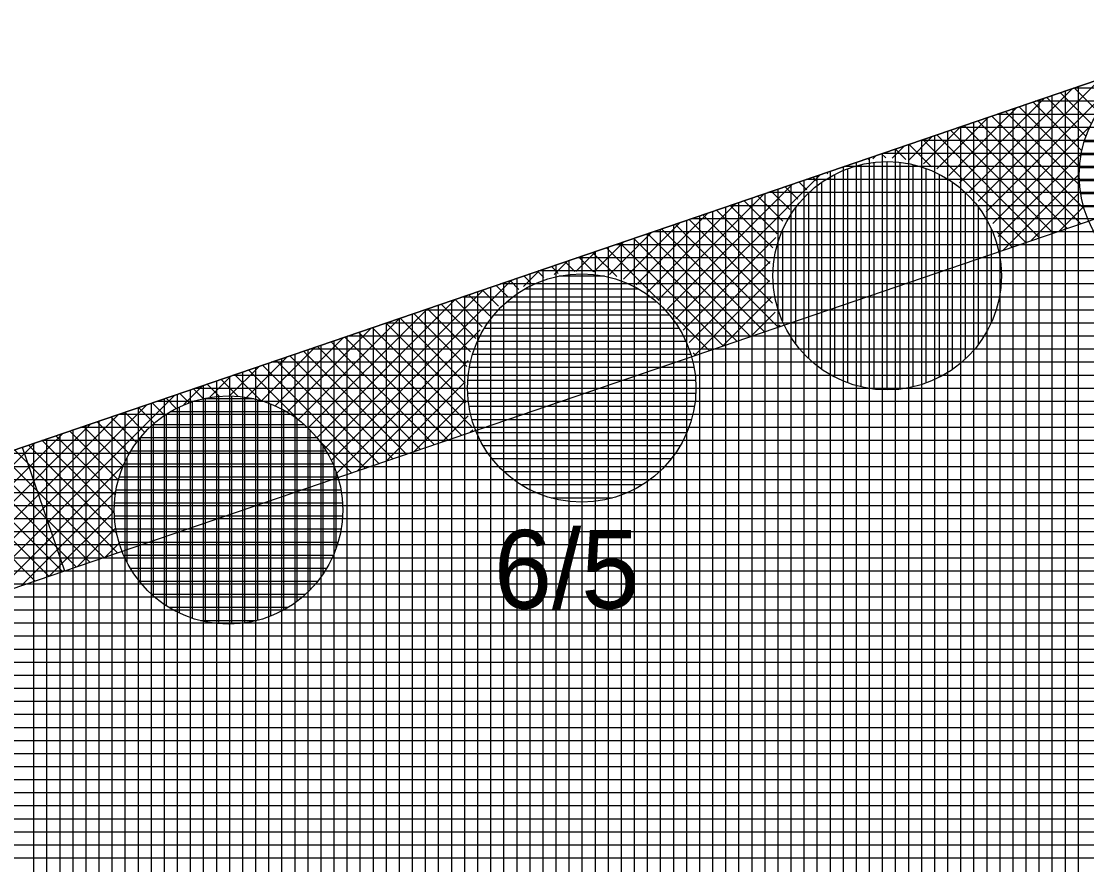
# Model space of a CAD drawing. Extents: x -565346 to -564154, y -1097386 to -1095620.
# Drawn here: x -564661.06 to -564644.74, y -1095747.68 to -1095734.75 of the extents above; entities that cross this region are included whole.
import ezdxf

# ---------------------------------------------------------------- set-up
doc = ezdxf.new("R2010")
doc.units = 0
for name, color, linetype in [('Vrstva 13', 7, 'Continuous'), ('Vrstva 40', 7, 'Continuous'), ('Vrstva 41', 7, 'Continuous'), ('Vrstva 42', 7, 'Continuous'), ('Vrstva 43', 7, 'Continuous'), ('Vrstva 44', 7, 'Continuous')]:
    doc.layers.add(name, color=color, linetype=linetype)

msp = doc.modelspace()

# ---------------------------------------------------------------- linework, layer by layer
at = {"layer": 'Vrstva 13'}
msp.add_line((-564693.31, -1095752.31), (-564631.48, -1095731.18), dxfattribs=at)
at = {"layer": 'Vrstva 41'}
for p, q in [((-564646.279, -1095737.675), (-564644.095, -1095735.491)), ((-564646.398, -1095737.511), (-564644.525, -1095735.638)), ((-564646.533, -1095737.364), (-564644.955, -1095735.785)), ((-564644.662, -1095736.324), (-564645.139, -1095735.848)), ((-564644.558, -1095736.146), (-564644.928, -1095735.776)), ((-564646.684, -1095737.232), (-564645.384, -1095735.932)), ((-564644.812, -1095736.74), (-564645.56, -1095735.992)), ((-564644.747, -1095736.522), (-564645.35, -1095735.92)), ((-564646.851, -1095737.116), (-564645.814, -1095736.079)), ((-564644.775, -1095737.626), (-564646.193, -1095736.208)), ((-564644.845, -1095737.273), (-564645.982, -1095736.136)), ((-564644.847, -1095736.988), (-564645.771, -1095736.064)), ((-564647.237, -1095736.936), (-564646.673, -1095736.372)), ((-564647.035, -1095737.016), (-564646.244, -1095736.225)), ((-564645.039, -1095737.928), (-564646.614, -1095736.352)), ((-564644.828, -1095737.856), (-564646.404, -1095736.28)), ((-564646.177, -1095737.855), (-564644.679, -1095736.358)), ((-564647.464, -1095736.88), (-564647.103, -1095736.519)), ((-564645.46, -1095738.072), (-564647.036, -1095736.496)), ((-564645.25, -1095738), (-564646.825, -1095736.424)), ((-564647.719, -1095736.852), (-564647.533, -1095736.666)), ((-564647.116, -1095736.982), (-564647.458, -1095736.64)), ((-564645.671, -1095738.144), (-564647.247, -1095736.568)), ((-564648.074, -1095736.872), (-564648.09, -1095736.856)), ((-564648.012, -1095736.863), (-564647.962, -1095736.813)), ((-564647.814, -1095736.849), (-564647.879, -1095736.784)), ((-564647.508, -1095736.873), (-564647.668, -1095736.712)), ((-564646.092, -1095738.054), (-564644.82, -1095736.782)), ((-564651.03, -1095739.315), (-564648.822, -1095737.106)), ((-564648.872, -1095737.206), (-564648.933, -1095737.145)), ((-564648.702, -1095737.093), (-564648.722, -1095737.072)), ((-564646.018, -1095738.262), (-564644.852, -1095737.097)), ((-564651.158, -1095739.16), (-564649.251, -1095737.253)), ((-564649.164, -1095737.48), (-564649.355, -1095737.289)), ((-564649.026, -1095737.335), (-564649.144, -1095737.217)), ((-564651.302, -1095739.021), (-564649.681, -1095737.4)), ((-564649.48, -1095738.012), (-564649.987, -1095737.505)), ((-564649.392, -1095737.817), (-564649.776, -1095737.433)), ((-564649.286, -1095737.64), (-564649.566, -1095737.361)), ((-564645.588, -1095738.115), (-564644.834, -1095737.361)), ((-564651.462, -1095738.898), (-564650.111, -1095737.547)), ((-564649.59, -1095738.468), (-564650.409, -1095737.649)), ((-564649.547, -1095738.227), (-564650.198, -1095737.577)), ((-564645.158, -1095737.969), (-564644.783, -1095737.594)), ((-564651.833, -1095738.704), (-564650.97, -1095737.841)), ((-564651.639, -1095738.792), (-564650.54, -1095737.694)), ((-564649.549, -1095739.074), (-564650.83, -1095737.793)), ((-564649.595, -1095738.745), (-564650.62, -1095737.721)), ((-564652.048, -1095738.636), (-564651.4, -1095737.987)), ((-564649.887, -1095739.585), (-564651.463, -1095738.009)), ((-564649.676, -1095739.513), (-564651.252, -1095737.937)), ((-564649.466, -1095739.441), (-564651.041, -1095737.865)), ((-564645.882, -1095738.216), (-564646.122, -1095737.976)), ((-564652.288, -1095738.593), (-564651.829, -1095738.134)), ((-564650.309, -1095739.729), (-564651.884, -1095738.153)), ((-564650.098, -1095739.657), (-564651.674, -1095738.081)), ((-564650.919, -1095739.486), (-564649.502, -1095738.069)), ((-564652.566, -1095738.588), (-564652.259, -1095738.281)), ((-564651.938, -1095738.665), (-564652.306, -1095738.297)), ((-564651.287, -1095739.033), (-564652.095, -1095738.225)), ((-564652.896, -1095738.635), (-564652.689, -1095738.428)), ((-564652.58, -1095738.589), (-564652.728, -1095738.441)), ((-564652.293, -1095738.593), (-564652.517, -1095738.369)), ((-564650.826, -1095739.676), (-564649.585, -1095738.436)), ((-564653.363, -1095738.82), (-564653.119, -1095738.575)), ((-564653.254, -1095738.764), (-564653.36, -1095738.657)), ((-564653.054, -1095738.68), (-564653.149, -1095738.585)), ((-564652.832, -1095738.62), (-564652.938, -1095738.513)), ((-564656.307, -1095741.48), (-564653.548, -1095738.722)), ((-564653.6, -1095738.984), (-564653.782, -1095738.801)), ((-564653.435, -1095738.865), (-564653.571, -1095738.729)), ((-564650.744, -1095739.878), (-564649.596, -1095738.729)), ((-564656.409, -1095741.299), (-564653.978, -1095738.869)), ((-564653.88, -1095739.268), (-564654.203, -1095738.946)), ((-564653.748, -1095739.118), (-564653.992, -1095738.873)), ((-564650.315, -1095739.731), (-564649.568, -1095738.984)), ((-564656.528, -1095741.135), (-564654.408, -1095739.015)), ((-564654.096, -1095739.618), (-564654.625, -1095739.09)), ((-564653.997, -1095739.435), (-564654.414, -1095739.018)), ((-564656.814, -1095740.856), (-564655.267, -1095739.309)), ((-564656.663, -1095740.987), (-564654.837, -1095739.162)), ((-564654.261, -1095740.302), (-564655.257, -1095739.306)), ((-564654.233, -1095740.047), (-564655.046, -1095739.234)), ((-564654.178, -1095739.82), (-564654.836, -1095739.162)), ((-564650.52, -1095739.801), (-564651.133, -1095739.187)), ((-564649.885, -1095739.584), (-564649.512, -1095739.211)), ((-564656.982, -1095740.741), (-564655.697, -1095739.456)), ((-564654.164, -1095740.965), (-564655.679, -1095739.45)), ((-564654.249, -1095740.596), (-564655.468, -1095739.378)), ((-564649.455, -1095739.437), (-564649.432, -1095739.413)), ((-564657.166, -1095740.643), (-564656.126, -1095739.603)), ((-564656.224, -1095741.68), (-564654.028, -1095739.485)), ((-564654.525, -1095741.17), (-564656.101, -1095739.594)), ((-564654.314, -1095741.097), (-564655.89, -1095739.522)), ((-564657.374, -1095740.567), (-564656.556, -1095739.75)), ((-564654.946, -1095741.314), (-564656.522, -1095739.738)), ((-564654.736, -1095741.242), (-564656.311, -1095739.666)), ((-564657.604, -1095740.514), (-564656.986, -1095739.896)), ((-564655.579, -1095741.53), (-564657.155, -1095739.954)), ((-564655.368, -1095741.458), (-564656.944, -1095739.882)), ((-564655.157, -1095741.386), (-564656.733, -1095739.81)), ((-564655.901, -1095741.64), (-564654.213, -1095739.952)), ((-564650.73, -1095739.873), (-564650.765, -1095739.838)), ((-564657.863, -1095740.491), (-564657.415, -1095740.043)), ((-564656.834, -1095740.84), (-564657.576, -1095740.098)), ((-564655.79, -1095741.602), (-564657.365, -1095740.026)), ((-564658.17, -1095740.515), (-564657.845, -1095740.19)), ((-564657.743, -1095740.497), (-564657.998, -1095740.242)), ((-564657.396, -1095740.561), (-564657.787, -1095740.17)), ((-564655.471, -1095741.493), (-564654.26, -1095740.282)), ((-564658.567, -1095740.629), (-564658.275, -1095740.337)), ((-564658.272, -1095740.534), (-564658.419, -1095740.386)), ((-564658.026, -1095740.497), (-564658.209, -1095740.314)), ((-564661.45, -1095743.229), (-564658.704, -1095740.484)), ((-564658.863, -1095740.791), (-564659.052, -1095740.602)), ((-564658.685, -1095740.686), (-564658.841, -1095740.53)), ((-564658.489, -1095740.6), (-564658.63, -1095740.458)), ((-564655.041, -1095741.346), (-564654.255, -1095740.56)), ((-564661.671, -1095742.885), (-564659.564, -1095740.777)), ((-564661.552, -1095743.048), (-564659.134, -1095740.631)), ((-564659.169, -1095741.051), (-564659.473, -1095740.747)), ((-564659.024, -1095740.913), (-564659.263, -1095740.675)), ((-564661.807, -1095742.738), (-564659.993, -1095740.924)), ((-564659.408, -1095741.377), (-564659.895, -1095740.891)), ((-564659.297, -1095741.206), (-564659.684, -1095740.819)), ((-564654.611, -1095741.199), (-564654.212, -1095740.8)), ((-564661.959, -1095742.607), (-564660.423, -1095741.071)), ((-564659.621, -1095742.013), (-564660.527, -1095741.107)), ((-564659.573, -1095741.779), (-564660.317, -1095741.035)), ((-564659.501, -1095741.567), (-564660.106, -1095740.963)), ((-564654.182, -1095741.052), (-564654.144, -1095741.015)), ((-564662.128, -1095742.493), (-564660.853, -1095741.218)), ((-564659.602, -1095742.598), (-564660.949, -1095741.251)), ((-564659.636, -1095742.281), (-564660.738, -1095741.179)), ((-564656, -1095741.674), (-564656.48, -1095741.194)), ((-564659.795, -1095742.971), (-564661.371, -1095741.395)), ((-564659.584, -1095742.899), (-564661.16, -1095741.323)), ((-564660.217, -1095743.115), (-564661.792, -1095741.539)), ((-564660.006, -1095743.043), (-564661.581, -1095741.467)), ((-564661.367, -1095743.43), (-564659.499, -1095741.561)), ((-564660.849, -1095743.331), (-564662.425, -1095741.755)), ((-564660.638, -1095743.259), (-564662.214, -1095741.683)), ((-564660.427, -1095743.187), (-564662.003, -1095741.611)), ((-564661.057, -1095743.402), (-564659.613, -1095741.958)), ((-564660.627, -1095743.255), (-564659.637, -1095742.265)), ((-564660.197, -1095743.108), (-564659.614, -1095742.524)), ((-564659.768, -1095742.961), (-564659.561, -1095742.754))]:
    msp.add_line(p, q, dxfattribs=at)
at = {"layer": 'Vrstva 42'}
msp.add_line((-564661.043, -1095741.283), (-564660.397, -1095743.176), dxfattribs=at)
msp.add_lwpolyline([(-564707.989, -1095755.399), (-564707.577, -1095757.356), (-564692.663, -1095754.203), (-564630.833, -1095733.073), (-564590.007, -1095716.981), (-564573.006, -1095706.742), (-564516.181, -1095692.846), (-564453.911, -1095679.516), (-564393.952, -1095664.868), (-564326.83, -1095645.13), (-564326.21, -1095642.73), (-564394.52, -1095662.95), (-564454.33, -1095677.56), (-564516.6, -1095690.89), (-564574.04, -1095705.03), (-564590.74, -1095715.12), (-564631.48, -1095731.18), (-564693.31, -1095752.31)], close=True, dxfattribs=at)
at = {"layer": 'Vrstva 43'}
for p, q in [((-564645.07, -1095735.824), (-564645.07, -1095752.279)), ((-564597.164, -1095735.78), (-564644.94, -1095735.78)), ((-564644.87, -1095735.756), (-564644.87, -1095752.216)), ((-564645.67, -1095736.029), (-564645.67, -1095752.469)), ((-564597.548, -1095735.98), (-564645.526, -1095735.98)), ((-564645.47, -1095735.961), (-564645.47, -1095752.405)), ((-564645.27, -1095735.893), (-564645.27, -1095752.342)), ((-564597.933, -1095736.18), (-564646.111, -1095736.18)), ((-564646.07, -1095736.166), (-564646.07, -1095752.595)), ((-564645.87, -1095736.098), (-564645.87, -1095752.532)), ((-564646.67, -1095736.371), (-564646.67, -1095752.785)), ((-564646.47, -1095736.303), (-564646.47, -1095752.722)), ((-564646.27, -1095736.234), (-564646.27, -1095752.658)), ((-564647.07, -1095736.508), (-564647.07, -1095752.911)), ((-564646.87, -1095736.439), (-564646.87, -1095752.848)), ((-564598.318, -1095736.38), (-564646.696, -1095736.38)), ((-564647.47, -1095736.644), (-564647.47, -1095753.038)), ((-564598.703, -1095736.58), (-564647.281, -1095736.58)), ((-564647.27, -1095736.576), (-564647.27, -1095752.975)), ((-564648.07, -1095736.85), (-564648.07, -1095753.228)), ((-564647.87, -1095736.781), (-564647.87, -1095753.164)), ((-564599.087, -1095736.78), (-564647.867, -1095736.78)), ((-564647.67, -1095736.713), (-564647.67, -1095753.101)), ((-564648.47, -1095736.986), (-564648.47, -1095753.354)), ((-564599.472, -1095736.98), (-564648.452, -1095736.98)), ((-564648.27, -1095736.918), (-564648.27, -1095753.291)), ((-564649.07, -1095737.191), (-564649.07, -1095753.544)), ((-564599.857, -1095737.18), (-564649.037, -1095737.18)), ((-564648.87, -1095737.123), (-564648.87, -1095753.481)), ((-564648.67, -1095737.055), (-564648.67, -1095753.417)), ((-564649.47, -1095737.328), (-564649.47, -1095753.67)), ((-564649.27, -1095737.26), (-564649.27, -1095753.607)), ((-564649.87, -1095737.465), (-564649.87, -1095753.797)), ((-564649.67, -1095737.396), (-564649.67, -1095753.733)), ((-564600.241, -1095737.38), (-564649.622, -1095737.38)), ((-564650.47, -1095737.67), (-564650.47, -1095753.986)), ((-564650.27, -1095737.601), (-564650.27, -1095753.923)), ((-564600.626, -1095737.58), (-564650.207, -1095737.58)), ((-564650.07, -1095737.533), (-564650.07, -1095753.86)), ((-564650.87, -1095737.806), (-564650.87, -1095754.113)), ((-564601.011, -1095737.78), (-564650.793, -1095737.78)), ((-564650.67, -1095737.738), (-564650.67, -1095754.05)), ((-564601.396, -1095737.98), (-564651.378, -1095737.98)), ((-564651.27, -1095737.943), (-564651.27, -1095754.239)), ((-564651.07, -1095737.875), (-564651.07, -1095754.176)), ((-564651.87, -1095738.148), (-564651.87, -1095754.429)), ((-564651.67, -1095738.08), (-564651.67, -1095754.366)), ((-564651.47, -1095738.011), (-564651.47, -1095754.303)), ((-564652.27, -1095738.285), (-564652.27, -1095754.556)), ((-564652.07, -1095738.216), (-564652.07, -1095754.492)), ((-564601.78, -1095738.18), (-564651.963, -1095738.18)), ((-564652.87, -1095738.49), (-564652.87, -1095754.745)), ((-564652.67, -1095738.422), (-564652.67, -1095754.682)), ((-564602.165, -1095738.38), (-564652.548, -1095738.38)), ((-564652.47, -1095738.353), (-564652.47, -1095754.619)), ((-564653.27, -1095738.627), (-564653.27, -1095754.872)), ((-564602.55, -1095738.58), (-564653.134, -1095738.58)), ((-564653.07, -1095738.558), (-564653.07, -1095754.808)), ((-564602.934, -1095738.78), (-564653.719, -1095738.78)), ((-564653.67, -1095738.763), (-564653.67, -1095754.998)), ((-564653.47, -1095738.695), (-564653.47, -1095754.935)), ((-564603.319, -1095738.98), (-564654.304, -1095738.98)), ((-564654.27, -1095738.968), (-564654.27, -1095755.188)), ((-564654.07, -1095738.9), (-564654.07, -1095755.125)), ((-564653.87, -1095738.832), (-564653.87, -1095755.061)), ((-564654.67, -1095739.105), (-564654.67, -1095755.314)), ((-564654.47, -1095739.037), (-564654.47, -1095755.251)), ((-564655.27, -1095739.31), (-564655.27, -1095755.504)), ((-564655.07, -1095739.242), (-564655.07, -1095755.441)), ((-564603.704, -1095739.18), (-564654.889, -1095739.18)), ((-564654.87, -1095739.173), (-564654.87, -1095755.378)), ((-564655.67, -1095739.447), (-564655.67, -1095755.631)), ((-564604.274, -1095739.38), (-564655.475, -1095739.38)), ((-564655.47, -1095739.378), (-564655.47, -1095755.567)), ((-564656.07, -1095739.583), (-564656.07, -1095755.757)), ((-564604.907, -1095739.58), (-564656.06, -1095739.58)), ((-564655.87, -1095739.515), (-564655.87, -1095755.694)), ((-564656.67, -1095739.789), (-564656.67, -1095755.947)), ((-564605.539, -1095739.78), (-564656.645, -1095739.78)), ((-564656.47, -1095739.72), (-564656.47, -1095755.884)), ((-564656.27, -1095739.652), (-564656.27, -1095755.82)), ((-564657.07, -1095739.925), (-564657.07, -1095756.073)), ((-564656.87, -1095739.857), (-564656.87, -1095756.01)), ((-564657.67, -1095740.13), (-564657.67, -1095756.263)), ((-564657.47, -1095740.062), (-564657.47, -1095756.2)), ((-564657.27, -1095739.994), (-564657.27, -1095756.136)), ((-564606.172, -1095739.98), (-564657.23, -1095739.98)), ((-564658.07, -1095740.267), (-564658.07, -1095756.389)), ((-564657.87, -1095740.199), (-564657.87, -1095756.326)), ((-564606.805, -1095740.18), (-564657.816, -1095740.18)), ((-564658.47, -1095740.404), (-564658.47, -1095756.516)), ((-564607.437, -1095740.38), (-564658.401, -1095740.38)), ((-564658.27, -1095740.335), (-564658.27, -1095756.453)), ((-564659.07, -1095740.609), (-564659.07, -1095756.706)), ((-564608.07, -1095740.58), (-564658.986, -1095740.58)), ((-564658.87, -1095740.54), (-564658.87, -1095756.642)), ((-564658.67, -1095740.472), (-564658.67, -1095756.579)), ((-564608.702, -1095740.78), (-564659.571, -1095740.78)), ((-564659.47, -1095740.745), (-564659.47, -1095756.832)), ((-564659.27, -1095740.677), (-564659.27, -1095756.769)), ((-564659.87, -1095740.882), (-564659.87, -1095756.959)), ((-564659.67, -1095740.814), (-564659.67, -1095756.895)), ((-564660.47, -1095741.087), (-564660.47, -1095757.148)), ((-564660.27, -1095741.019), (-564660.27, -1095757.085)), ((-564609.335, -1095740.98), (-564660.156, -1095740.98)), ((-564660.07, -1095740.95), (-564660.07, -1095757.022)), ((-564660.87, -1095741.224), (-564660.87, -1095757.275)), ((-564609.967, -1095741.18), (-564660.742, -1095741.18)), ((-564660.67, -1095741.155), (-564660.67, -1095757.212)), ((-564610.6, -1095741.38), (-564661.327, -1095741.38)), ((-564611.232, -1095741.58), (-564661.912, -1095741.58)), ((-564611.865, -1095741.78), (-564662.497, -1095741.78)), ((-564612.497, -1095741.98), (-564663.083, -1095741.98)), ((-564613.13, -1095742.18), (-564663.668, -1095742.18)), ((-564613.762, -1095742.38), (-564664.253, -1095742.38)), ((-564614.395, -1095742.58), (-564664.838, -1095742.58)), ((-564615.028, -1095742.78), (-564665.424, -1095742.78)), ((-564615.66, -1095742.98), (-564666.009, -1095742.98)), ((-564616.293, -1095743.18), (-564666.594, -1095743.18)), ((-564616.925, -1095743.38), (-564667.179, -1095743.38)), ((-564617.558, -1095743.58), (-564667.765, -1095743.58)), ((-564618.19, -1095743.78), (-564668.35, -1095743.78)), ((-564618.823, -1095743.98), (-564668.935, -1095743.98)), ((-564619.455, -1095744.18), (-564669.52, -1095744.18)), ((-564620.088, -1095744.38), (-564670.105, -1095744.38)), ((-564620.72, -1095744.58), (-564670.691, -1095744.58)), ((-564621.353, -1095744.78), (-564671.276, -1095744.78)), ((-564621.985, -1095744.98), (-564671.861, -1095744.98)), ((-564622.618, -1095745.18), (-564672.446, -1095745.18)), ((-564623.251, -1095745.38), (-564673.032, -1095745.38)), ((-564623.883, -1095745.58), (-564673.617, -1095745.58)), ((-564624.516, -1095745.78), (-564674.202, -1095745.78)), ((-564625.148, -1095745.98), (-564674.787, -1095745.98)), ((-564625.781, -1095746.18), (-564675.373, -1095746.18)), ((-564626.413, -1095746.38), (-564675.958, -1095746.38)), ((-564627.046, -1095746.58), (-564676.543, -1095746.58)), ((-564627.678, -1095746.78), (-564677.128, -1095746.78)), ((-564628.311, -1095746.98), (-564677.714, -1095746.98)), ((-564628.943, -1095747.18), (-564678.299, -1095747.18)), ((-564629.576, -1095747.38), (-564678.884, -1095747.38)), ((-564630.208, -1095747.58), (-564679.469, -1095747.58))]:
    msp.add_line(p, q, dxfattribs=at)
msp.add_lwpolyline([(-564584.17, -1095730.99), (-564361.01, -1095672.63), (-564329.81, -1095662.26), (-564326.21, -1095642.73), (-564394.52, -1095662.95), (-564454.33, -1095677.56), (-564516.6, -1095690.89), (-564574.04, -1095705.03), (-564590.74, -1095715.12), (-564631.48, -1095731.18), (-564693.31, -1095752.31), (-564772.2, -1095768.91), (-564879.81, -1095788.15), (-565039.47, -1095811.86), (-565040.85, -1095849.94), (-565025.81, -1095848.33), (-565025.24, -1095824.91), (-564877.52, -1095802.97), (-564694, -1095767.75), (-564603.8, -1095739.23), (-564594.74, -1095734.52)], close=True, dxfattribs=at)
at = {"layer": 'Vrstva 44'}
for p, q in [((-564641.432, -1095736.6), (-564644.775, -1095736.6)), ((-564641.385, -1095736.8), (-564644.824, -1095736.8)), ((-564648.4, -1095737.013), (-564648.4, -1095740.294)), ((-564647.286, -1095736.98), (-564648.3, -1095736.98)), ((-564648.2, -1095736.954), (-564648.2, -1095740.356)), ((-564648, -1095736.918), (-564648, -1095740.391)), ((-564647.8, -1095736.905), (-564647.8, -1095740.402)), ((-564647.6, -1095736.915), (-564647.6, -1095740.391)), ((-564647.4, -1095736.95), (-564647.4, -1095740.357)), ((-564647.2, -1095737.01), (-564647.2, -1095740.299)), ((-564641.36, -1095737), (-564644.85, -1095737)), ((-564646.853, -1095737.18), (-564648.736, -1095737.18)), ((-564648.6, -1095737.102), (-564648.6, -1095740.207)), ((-564647, -1095737.096), (-564647, -1095740.212)), ((-564648.8, -1095737.224), (-564648.8, -1095740.084)), ((-564646.8, -1095737.215), (-564646.8, -1095740.092)), ((-564641.358, -1095737.2), (-564644.851, -1095737.2)), ((-564649, -1095737.387), (-564649, -1095739.922)), ((-564646.597, -1095737.38), (-564648.993, -1095737.38)), ((-564646.6, -1095737.377), (-564646.6, -1095739.932)), ((-564641.378, -1095737.4), (-564644.829, -1095737.4)), ((-564649.2, -1095737.613), (-564649.2, -1095739.694)), ((-564646.415, -1095737.58), (-564649.174, -1095737.58)), ((-564646.4, -1095737.6), (-564646.4, -1095739.711)), ((-564641.424, -1095737.6), (-564644.783, -1095737.6)), ((-564646.28, -1095737.78), (-564649.309, -1095737.78)), ((-564646.18, -1095737.98), (-564649.407, -1095737.98)), ((-564649.4, -1095737.963), (-564649.4, -1095739.347)), ((-564646.2, -1095737.935), (-564646.2, -1095739.372)), ((-564646.112, -1095738.18), (-564649.477, -1095738.18)), ((-564646.068, -1095738.38), (-564649.522, -1095738.38)), ((-564652.122, -1095738.66), (-564652.82, -1095738.66)), ((-564652.67, -1095738.637), (-564652.67, -1095742.112)), ((-564652.47, -1095738.625), (-564652.47, -1095742.122)), ((-564652.27, -1095738.637), (-564652.27, -1095742.11)), ((-564646.047, -1095738.58), (-564649.542, -1095738.58)), ((-564653.27, -1095738.816), (-564653.27, -1095741.932)), ((-564653.07, -1095738.73), (-564653.07, -1095742.017)), ((-564652.87, -1095738.671), (-564652.87, -1095742.078)), ((-564652.07, -1095738.673), (-564652.07, -1095742.075)), ((-564651.87, -1095738.734), (-564651.87, -1095742.016)), ((-564651.67, -1095738.821), (-564651.67, -1095741.926)), ((-564646.049, -1095738.78), (-564649.538, -1095738.78)), ((-564653.47, -1095738.937), (-564653.47, -1095741.811)), ((-564651.6, -1095738.86), (-564653.348, -1095738.86)), ((-564651.47, -1095738.943), (-564651.47, -1095741.805)), ((-564646.076, -1095738.98), (-564649.512, -1095738.98)), ((-564653.67, -1095739.096), (-564653.67, -1095741.65)), ((-564651.321, -1095739.06), (-564653.627, -1095739.06)), ((-564651.27, -1095739.106), (-564651.27, -1095741.642)), ((-564651.125, -1095739.26), (-564653.821, -1095739.26)), ((-564646.127, -1095739.18), (-564649.462, -1095739.18)), ((-564650.984, -1095739.46), (-564653.965, -1095739.46)), ((-564653.87, -1095739.32), (-564653.87, -1095741.427)), ((-564651.07, -1095739.333), (-564651.07, -1095741.418)), ((-564646.203, -1095739.38), (-564649.386, -1095739.38)), ((-564646.31, -1095739.58), (-564649.277, -1095739.58)), ((-564650.877, -1095739.66), (-564654.071, -1095739.66)), ((-564654.07, -1095739.658), (-564654.07, -1095741.092)), ((-564650.87, -1095739.675), (-564650.87, -1095741.068)), ((-564646.457, -1095739.78), (-564649.133, -1095739.78)), ((-564650.802, -1095739.86), (-564654.145, -1095739.86)), ((-564650.755, -1095740.06), (-564654.194, -1095740.06)), ((-564646.655, -1095739.98), (-564648.933, -1095739.98)), ((-564650.73, -1095740.26), (-564654.22, -1095740.26)), ((-564646.941, -1095740.18), (-564648.647, -1095740.18)), ((-564647.506, -1095740.38), (-564648.072, -1095740.38)), ((-564658.44, -1095740.587), (-564658.44, -1095743.901)), ((-564657.492, -1095740.54), (-564658.274, -1095740.54)), ((-564658.24, -1095740.532), (-564658.24, -1095743.956)), ((-564658.04, -1095740.502), (-564658.04, -1095743.985)), ((-564657.84, -1095740.495), (-564657.84, -1095743.991)), ((-564657.64, -1095740.513), (-564657.64, -1095743.975)), ((-564657.44, -1095740.553), (-564657.44, -1095743.937)), ((-564657.24, -1095740.618), (-564657.24, -1095743.87)), ((-564650.728, -1095740.46), (-564654.221, -1095740.46)), ((-564658.84, -1095740.78), (-564658.84, -1095743.71)), ((-564656.993, -1095740.74), (-564658.776, -1095740.74)), ((-564658.64, -1095740.667), (-564658.64, -1095743.82)), ((-564657.04, -1095740.712), (-564657.04, -1095743.775)), ((-564650.748, -1095740.66), (-564654.199, -1095740.66)), ((-564656.72, -1095740.94), (-564659.049, -1095740.94)), ((-564659.04, -1095740.932), (-564659.04, -1095743.555)), ((-564656.84, -1095740.842), (-564656.84, -1095743.648)), ((-564650.794, -1095740.86), (-564654.153, -1095740.86)), ((-564656.64, -1095741.015), (-564656.64, -1095743.472)), ((-564650.866, -1095741.06), (-564654.083, -1095741.06)), ((-564659.24, -1095741.141), (-564659.24, -1095743.348)), ((-564656.528, -1095741.14), (-564659.239, -1095741.14)), ((-564656.44, -1095741.256), (-564656.44, -1095743.229)), ((-564650.966, -1095741.26), (-564653.982, -1095741.26)), ((-564656.388, -1095741.34), (-564659.382, -1095741.34)), ((-564656.282, -1095741.54), (-564659.485, -1095741.54)), ((-564659.44, -1095741.447), (-564659.44, -1095743.041)), ((-564651.104, -1095741.46), (-564653.844, -1095741.46)), ((-564656.21, -1095741.74), (-564659.558, -1095741.74)), ((-564656.24, -1095741.65), (-564656.24, -1095742.842)), ((-564651.288, -1095741.66), (-564653.659, -1095741.66)), ((-564651.551, -1095741.86), (-564653.396, -1095741.86)), ((-564656.163, -1095741.94), (-564659.606, -1095741.94)), ((-564652.008, -1095742.06), (-564652.94, -1095742.06)), ((-564656.139, -1095742.14), (-564659.631, -1095742.14)), ((-564656.138, -1095742.34), (-564659.631, -1095742.34)), ((-564656.16, -1095742.54), (-564659.607, -1095742.54)), ((-564656.208, -1095742.74), (-564659.56, -1095742.74)), ((-564656.281, -1095742.94), (-564659.489, -1095742.94)), ((-564656.382, -1095743.14), (-564659.386, -1095743.14)), ((-564656.522, -1095743.34), (-564659.246, -1095743.34)), ((-564656.708, -1095743.54), (-564659.058, -1095743.54)), ((-564656.976, -1095743.74), (-564658.789, -1095743.74)), ((-564657.456, -1095743.94), (-564658.312, -1095743.94))]:
    msp.add_line(p, q, dxfattribs=at)
for centre in [(-564643.104, -1095737.114), (-564647.794, -1095738.654), (-564652.474, -1095740.374), (-564657.884, -1095742.244)]:
    msp.add_circle(centre, 1.75, dxfattribs=at)

# ---------------------------------------------------------------- texts
at = {"layer": 'Vrstva 40'}
msp.add_text('6/5', height=1.2, dxfattribs=at).set_placement((-564653.82, -1095743.75))

doc.saveas('drawing.dxf')
